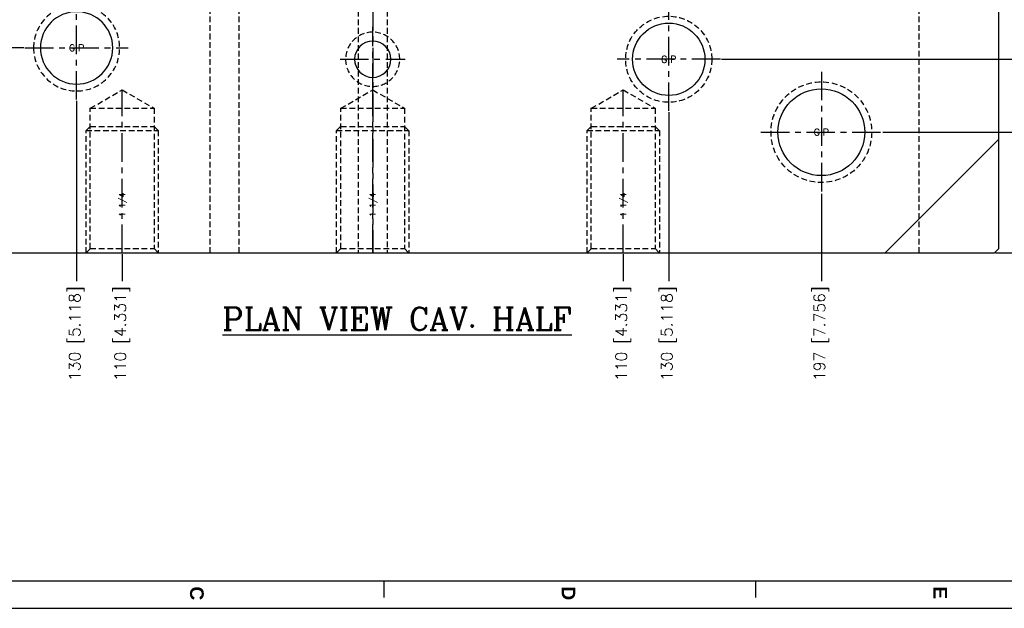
# Model space of a CAD drawing. Extents: x 2651 to 7771, y -1163 to 1075.
# Tile 292 of 490: x 5051 to 5483, y -293 to -35. Entities that reach past the tile are written whole.
import ezdxf
from ezdxf.enums import TextEntityAlignment as Align

# ---------------------------------------------------------------- set-up
doc = ezdxf.new("R2010")
doc.units = 0
doc.header["$LTSCALE"] = 10
doc.linetypes.add('CENTER', pattern=[2, 1.25, -0.25, 0.25, -0.25])
doc.linetypes.add('HIDDEN', pattern=[0.375, 0.25, -0.125])
doc.layers.get('0').update_dxf_attribs({"linetype": 'CONTINUOUS'})
doc.layers.get('Defpoints').update_dxf_attribs({"linetype": 'CONTINUOUS'})
for name, color, linetype in [('97', 7, 'CONTINUOUS'), ('BOX', 4, 'CONTINUOUS'), ('CEN', 1, 'CENTER'), ('DIM', 3, 'CONTINUOUS'), ('HIDDEN', 6, 'HIDDEN'), ('PART', 7, 'CONTINUOUS'), ('TEXT', 4, 'CONTINUOUS')]:
    doc.layers.add(name, color=color, linetype=linetype)
doc.styles.add('romanc', font='romanc.shx')
doc.styles.get("Standard").update_dxf_attribs({"font": 'romans.shx'})
doc.dimstyles.new('MM& INCH5', dxfattribs={"dimtxt": 5, "dimasz": 2.5, "dimexe": 1, "dimexo": 0.5, "dimtad": 0, "dimrnd": 1.38778e-17, "dimzin": 9, "dimdsep": 46, "dimtxsty": 'Standard', "dimblk": 'CLOSED', "dimcen": 0, "dimclrd": 3, "dimclre": 3, "dimclrt": 3, "dimazin": 2, "dimtfac": 0.75, "dimtofl": 0, "dimtmove": 0, "dimatfit": 3, "dimfxl": 0, "dimtolj": 1, "dimarcsym": 0})

# ---------------------------------------------------------------- blocks, each defined once
blk = doc.blocks.new('*U27', base_point=(1463.79, 1640.55))
blk.add_circle((1463.79, 1640.55), 15.88)
at = {"layer": 'CEN'}
for p, q in [((1463.79, 1663.23), (1463.79, 1617.87)), ((1441.11, 1640.55), (1486.47, 1640.55))]:
    blk.add_line(p, q, dxfattribs=at)
at = {"layer": 'HIDDEN'}
blk.add_circle((1463.79, 1640.55), 18.9, dxfattribs=at)
blk = doc.blocks.new('FDSFG')
at = {"color": 4}
for p, q in [((2354.35, 124.01), (2354.35, 130.01)), ((2490.35, 124.01), (2490.35, 130.01))]:
    blk.add_line(p, q, dxfattribs=at)
at = {"layer": 'BOX', "color": 3}
for points in [[(1944.35, 1260.01), (1944.35, 120.01), (2764.35, 120.01), (2764.35, 1260.01)], [(1954.35, 1250.01), (1954.35, 130.01), (2754.35, 130.01), (2754.35, 1250.01)]]:
    blk.add_lwpolyline(points, close=True, dxfattribs=at)
at = {"color": 4, "char_height": 5, "attachment_point": 1, "rotation": 270}
for s, insert in [('{\\fArial|b1|i0|c0|p34;\\C6;C}', (2288.35, 128.01)), ('{\\fArial|b1|i0|c0|p34;\\C6;D}', (2424.35, 128.01)), ('{\\fArial|b1|i0|c0|p34;\\C6;E}', (2560.35, 128.01))]:
    blk.add_mtext_dynamic_manual_height_columns(s, width=6, gutter_width=12.5, heights=[0], dxfattribs=dict(at, insert=insert))
blk = doc.blocks.new('*D74')
at = {"layer": 'Defpoints', "color": 0}
for p in [(5205.68, 387.64), (5429.2, -84.36), (5500, -84.36)]:
    blk.add_point(p, dxfattribs=at)
at = {"layer": 'DIM', "color": 3, "lineweight": -2}
blk.add_line((5429.7, -84.36), (5500, -84.36), dxfattribs=at)
at = {"layer": 'DIM', "color": 3, "insert": (5525.75, -84.36), "char_height": 5, "attachment_point": 5}
blk.add_mtext('\\A1;472 [18.583]', dxfattribs=at)
blk = doc.blocks.new('_Closed')
at = {"color": 0, "linetype": 'ByBlock', "lineweight": -2}
for p, q in [((-1, 0.17), (0, 0)), ((-1, 0.17), (-1, -0.17)), ((0, 0), (-1, -0.17)), ((0, 0), (-1, 0))]:
    blk.add_line(p, q, dxfattribs=at)
blk = doc.blocks.new('*D75')
at = {"layer": 'Defpoints', "color": 0}
for p in [(5205.68, 387.64), (5478.68, -137.36), (5500, -137.36)]:
    blk.add_point(p, dxfattribs=at)
at = {"layer": 'DIM', "color": 3, "lineweight": -2}
blk.add_line((5479.18, -137.36), (5500, -137.36), dxfattribs=at)
at = {"layer": 'DIM', "color": 3, "insert": (5525.75, -137.36), "char_height": 5, "attachment_point": 5}
blk.add_mtext('\\A1;525 [20.669]', dxfattribs=at)
blk = doc.blocks.new('*D80')
at = {"layer": 'Defpoints', "color": 0}
for p in [(5205.68, 387.64), (5402.68, -110.88), (5402.68, -149.78)]:
    blk.add_point(p, dxfattribs=at)
at = {"layer": 'DIM', "color": 3, "lineweight": -2}
blk.add_line((5402.68, -111.38), (5402.68, -149.78), dxfattribs=at)
at = {"layer": 'DIM', "color": 3, "insert": (5402.68, -172.79), "char_height": 5, "attachment_point": 5, "rotation": 90}
blk.add_mtext('\\A1;197 [7.756]', dxfattribs=at)
blk = doc.blocks.new('*D81')
at = {"layer": 'Defpoints', "color": 0}
for p in [(5205.68, 387.64), (5335.68, -75.04), (5335.68, -149.78)]:
    blk.add_point(p, dxfattribs=at)
at = {"layer": 'DIM', "color": 3, "lineweight": -2}
blk.add_line((5335.68, -75.54), (5335.68, -149.78), dxfattribs=at)
at = {"layer": 'DIM', "color": 3, "insert": (5335.68, -172.79), "char_height": 5, "attachment_point": 5, "rotation": 90}
blk.add_mtext('\\A1;130 [5.118]', dxfattribs=at)
blk = doc.blocks.new('*D82')
at = {"layer": 'Defpoints', "color": 0}
for p in [(5205.68, 387.64), (5075.68, -70.04), (5075.68, -149.78)]:
    blk.add_point(p, dxfattribs=at)
at = {"layer": 'DIM', "color": 3, "lineweight": -2}
blk.add_line((5075.68, -70.54), (5075.68, -149.78), dxfattribs=at)
at = {"layer": 'DIM', "color": 3, "insert": (5075.68, -172.79), "char_height": 5, "attachment_point": 5, "rotation": 90}
blk.add_mtext('\\A1;130 [5.118]', dxfattribs=at)
blk = doc.blocks.new('*D83')
at = {"layer": 'Defpoints', "color": 0}
for p in [(5205.68, 387.64), (5008.68, -108.88), (5008.68, -149.78)]:
    blk.add_point(p, dxfattribs=at)
at = {"layer": 'DIM', "color": 3, "lineweight": -2}
blk.add_line((5008.68, -109.38), (5008.68, -149.78), dxfattribs=at)
at = {"layer": 'DIM', "color": 3, "insert": (5008.68, -172.79), "char_height": 5, "attachment_point": 5, "rotation": 90}
blk.add_mtext('\\A1;197 [7.756]', dxfattribs=at)
blk = doc.blocks.new('*D84')
at = {"layer": 'Defpoints', "color": 0}
for p in [(5205.68, 387.64), (5358.36, -52.36), (5500, -52.36)]:
    blk.add_point(p, dxfattribs=at)
at = {"layer": 'DIM', "color": 3, "lineweight": -2}
blk.add_line((5358.86, -52.36), (5500, -52.36), dxfattribs=at)
at = {"layer": 'DIM', "color": 3, "insert": (5525.75, -52.36), "char_height": 5, "attachment_point": 5}
blk.add_mtext('\\A1;440 [17.323]', dxfattribs=at)
blk = doc.blocks.new('*D106')
at = {"layer": 'Defpoints', "color": 0}
for p in [(5205.68, 387.64), (4902.51, -82.36), (4982.16, -82.36)]:
    blk.add_point(p, dxfattribs=at)
at = {"layer": 'DIM', "color": 3, "lineweight": -2}
blk.add_line((4981.66, -82.36), (4902.51, -82.36), dxfattribs=at)
at = {"layer": 'DIM', "color": 3, "insert": (4876.77, -82.36), "char_height": 5, "attachment_point": 5}
blk.add_mtext('\\A1;470 [18.504]', dxfattribs=at)
blk = doc.blocks.new('*D107')
at = {"layer": 'Defpoints', "color": 0}
for p in [(5205.68, 387.64), (4911.37, -47.36), (5053, -47.36)]:
    blk.add_point(p, dxfattribs=at)
at = {"layer": 'DIM', "color": 3, "lineweight": -2}
blk.add_line((5052.5, -47.36), (4911.37, -47.36), dxfattribs=at)
at = {"layer": 'DIM', "color": 3, "insert": (4885.62, -47.36), "char_height": 5, "attachment_point": 5}
blk.add_mtext('\\A1;435 [17.126]', dxfattribs=at)
blk = doc.blocks.new('*U240', base_point=(2254.52, 1959.29))
blk.add_circle((2254.52, 1959.29), 19.05)
at = {"layer": 'CEN'}
for p, q in [((2254.52, 1985.81), (2254.52, 1932.77)), ((2228, 1959.29), (2281.04, 1959.29))]:
    blk.add_line(p, q, dxfattribs=at)
at = {"layer": 'HIDDEN'}
blk.add_circle((2254.52, 1959.29), 22.1, dxfattribs=at)
blk = doc.blocks.new('*D300')
at = {"layer": 'Defpoints', "color": 0}
for p in [(5205.68, 387.64), (5095.68, -137.36), (5095.68, -149.78)]:
    blk.add_point(p, dxfattribs=at)
at = {"layer": 'DIM', "color": 3, "lineweight": -2}
blk.add_line((5095.68, -137.86), (5095.68, -149.78), dxfattribs=at)
at = {"layer": 'DIM', "color": 3, "insert": (5095.68, -172.79), "char_height": 5, "attachment_point": 5, "rotation": 90}
blk.add_mtext('\\A1;110 [4.331]', dxfattribs=at)
blk = doc.blocks.new('*D301')
at = {"layer": 'Defpoints', "color": 0}
for p in [(5205.68, 387.64), (5315.68, -137.36), (5315.68, -149.78)]:
    blk.add_point(p, dxfattribs=at)
at = {"layer": 'DIM', "color": 3, "lineweight": -2}
blk.add_line((5315.68, -137.86), (5315.68, -149.78), dxfattribs=at)
at = {"layer": 'DIM', "color": 3, "insert": (5315.68, -172.79), "char_height": 5, "attachment_point": 5, "rotation": 90}
blk.add_mtext('\\A1;110 [4.331]', dxfattribs=at)
blk = doc.blocks.new('A$C069B29F4')
at = {"layer": '97', "color": 2, "linetype": 'HIDDEN'}
for p, q in [((-6.35, -336.26), (-6.35, -525)), ((6.35, -336.26), (6.35, -525)), ((-71.35, -525), (-71.35, -378.3)), ((-58.65, -525), (-58.65, -378.3))]:
    blk.add_line(p, q, dxfattribs=at)
blk = doc.blocks.new('*U3446', base_point=(3686.99, 3660.24))
at = {"layer": 'CEN'}
for p, q in [((3686.99, 3674.53), (3686.99, 3645.94)), ((3672.7, 3660.24), (3701.28, 3660.24))]:
    blk.add_line(p, q, dxfattribs=at)
at = {"layer": 'HIDDEN'}
blk.add_circle((3686.99, 3660.24), 11.91, dxfattribs=at)
at = {"layer": 'PART'}
blk.add_circle((3686.99, 3660.24), 7.94, dxfattribs=at)

msp = doc.modelspace()

# ---------------------------------------------------------------- linework, layer by layer
for p, q in [((5480.684, -135.358), (5480.684, 910.642)), ((4932.684, -137.358), (5478.684, -137.358)), ((5478.684, -137.358), (5480.684, -135.358))]:
    msp.add_line(p, q)
at = {"layer": 'CEN', "color": 2}
msp.add_line((5205.684, 912.642), (5205.684, -137.358), dxfattribs=at)
at = {"layer": 'CEN'}
for p, q in [((5095.684, -137.358), (5095.684, -65.775)), ((5205.684, -137.358), (5205.684, -65.775)), ((5315.684, -137.358), (5315.684, -65.775))]:
    msp.add_line(p, q, dxfattribs=at)
at = {"layer": 'HIDDEN'}
msp.add_line((5445.684, -137.358), (5445.684, 912.642), dxfattribs=at)
for points in [[(5081.684, -73.858), (5095.684, -65.775), (5109.684, -73.858)], [(5191.684, -73.858), (5205.684, -65.775), (5219.684, -73.858)], [(5301.684, -73.858), (5315.684, -65.775), (5329.684, -73.858)], [(5081.684, -135.483), (5081.684, -73.858), (5109.684, -73.858), (5109.684, -135.483)], [(5191.684, -135.483), (5191.684, -73.858), (5219.684, -73.858), (5219.684, -135.483)], [(5301.684, -135.483), (5301.684, -73.858), (5329.684, -73.858), (5329.684, -135.483)], [(5079.809, -83.67), (5081.684, -81.796), (5109.684, -81.796), (5111.559, -83.67)], [(5189.809, -83.67), (5191.684, -81.796), (5219.684, -81.796), (5221.559, -83.67)], [(5299.809, -83.67), (5301.684, -81.796), (5329.684, -81.796), (5331.559, -83.67)], [(5079.809, -137.358), (5079.809, -83.67), (5111.559, -83.67), (5111.559, -137.358)], [(5189.809, -137.358), (5189.809, -83.67), (5221.559, -83.67), (5221.559, -137.358)], [(5299.809, -137.358), (5299.809, -83.67), (5331.559, -83.67), (5331.559, -137.358)], [(5079.809, -137.358), (5081.684, -135.483), (5109.684, -135.483), (5111.559, -137.358)], [(5189.809, -137.358), (5191.684, -135.483), (5219.684, -135.483), (5221.559, -137.358)], [(5299.809, -137.358), (5301.684, -135.483), (5329.684, -135.483), (5331.559, -137.358)]]:
    msp.add_lwpolyline(points, dxfattribs=at)
at = {"layer": 'PART'}
msp.add_line((5430.684, -137.358), (5480.684, -87.358), dxfattribs=at)

# ---------------------------------------------------------------- block references
at = {"layer": 'DIM'}
msp.add_blockref('A$C069B29F4', (5205.684, 387.642), dxfattribs=at)
at = {"layer": 'PART', "xscale": 1.2, "yscale": 1.2, "zscale": 1.2}
msp.add_blockref('FDSFG', (2385.462, -437.37), dxfattribs=at)
at = {"layer": 'PART', "xscale": -1, "rotation": 180}
for name, p in [('*U27', (5075.684, -47.358)), ('*U3446', (5205.684, -52.358))]:
    msp.add_blockref(name, p, dxfattribs=at)
at = {"layer": 'PART', "rotation": 180}
msp.add_blockref('*U27', (5335.684, -52.358), dxfattribs=at)
at = {"layer": 'PART'}
msp.add_blockref('*U240', (5402.684, -84.358), dxfattribs=at)

# ---------------------------------------------------------------- texts
at = {"layer": 'TEXT'}
for p in [(5075.684, -47.358), (5335.684, -52.358), (5402.684, -84.358)]:
    msp.add_text('G.P', height=3, dxfattribs=at).set_placement(p, align=Align.MIDDLE)
for p in [(5095.684, -121.483), (5205.684, -121.483), (5315.684, -121.483)]:
    msp.add_text('1 1/4', height=2.5, rotation=90, dxfattribs=at).set_placement(p, align=Align.MIDDLE_LEFT)
at = {"layer": 'TEXT', "style": 'romanc'}
msp.add_text('%%uPLAN VIEW CAV. HALF', height=10, dxfattribs=at).set_placement((5216.385, -166.314), align=Align.MIDDLE)

# ---------------------------------------------------------------- dimensions: what is measured, and where the dimension line sits
at = {"layer": 'DIM'}
for feature_location, offset, dtype, picture, middle in [((4982.164, -82.358), (-79.649, 0), 0, '*D106', (4876.771, -82.358)), ((5053.004, -47.358), (-141.639, 0), 0, '*D107', (4885.621, -47.358)), ((5008.684, -108.878), (0, -40.906), 1, '*D83', (5008.684, -172.79)), ((5075.684, -70.038), (0, -79.746), 1, '*D82', (5075.684, -172.79)), ((5095.684, -137.358), (0, -12.426), 1, '*D300', (5095.684, -172.79)), ((5429.204, -84.358), (70.799, 0), 0, '*D74', (5525.747, -84.358)), ((5478.684, -137.358), (21.319, 0), 0, '*D75', (5525.747, -137.358)), ((5402.684, -110.878), (0, -38.906), 1, '*D80', (5402.684, -172.79)), ((5335.684, -75.038), (0, -74.746), 1, '*D81', (5335.684, -172.79)), ((5358.364, -52.358), (141.639, 0), 0, '*D84', (5525.747, -52.358)), ((5315.684, -137.358), (0, -12.426), 1, '*D301', (5315.684, -172.79))]:
    dim = msp.add_ordinate_dim(feature_location=feature_location, offset=offset, dtype=dtype, origin=(5205.684, 387.642), dimstyle='MM& INCH5', dxfattribs=at)
    dim.commit()
    dim.dimension.update_dxf_attribs({"geometry": picture, "text_midpoint": middle})

doc.saveas('drawing.dxf')
